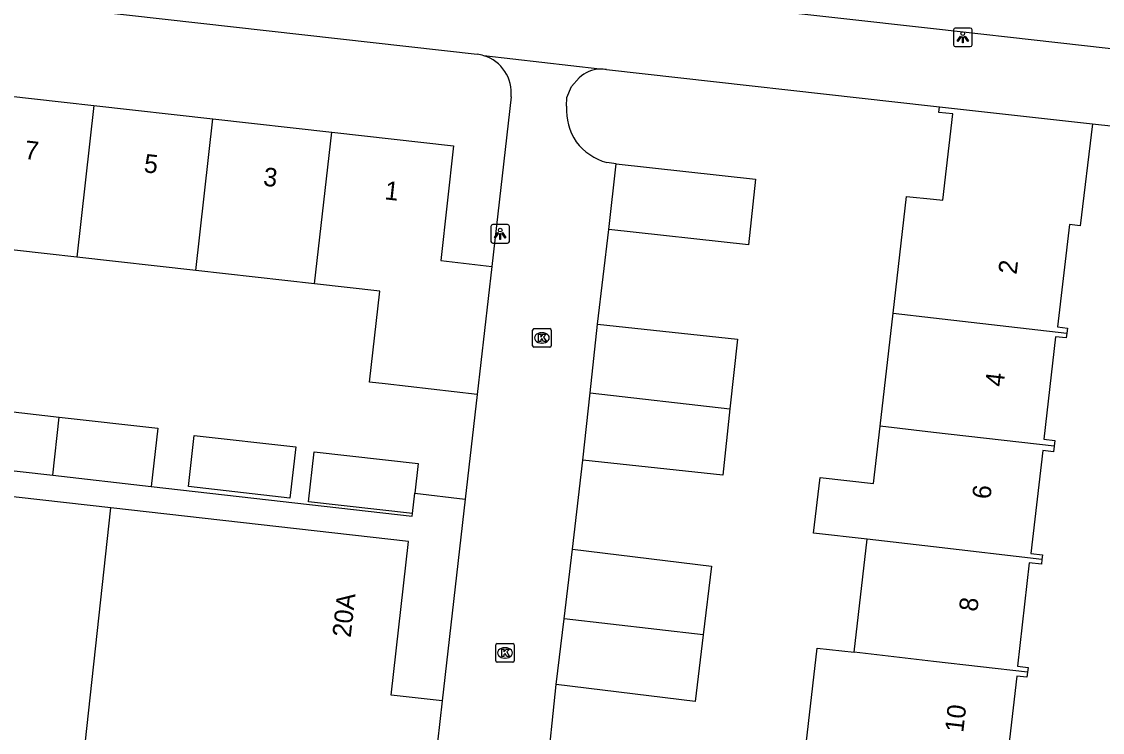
# Model space of a CAD drawing. Extents: x 161928 to 163055, y 386475 to 387428.
# Drawn here: x 162450.8 to 162509.1, y 386869.6 to 386908 of the extents above; entities that cross this region are included whole.
import ezdxf

# ---------------------------------------------------------------- set-up
doc = ezdxf.new("R2010")
doc.units = 0
for name, color, linetype in [('IMGEO_Kolk', 7, 'Continuous'), ('IMGEO_Lichtpunt', 7, 'Continuous'), ('IMGEO_Pand', 7, 'Continuous'), ('IMGEO_Pand_nummerreeks', 7, 'Continuous'), ('IMGEO_Voetpad_open', 7, 'Continuous')]:
    doc.layers.add(name, color=color, linetype=linetype)

msp = doc.modelspace()

# ---------------------------------------------------------------- linework, layer by layer
at = {"layer": 'IMGEO_Kolk'}
for p, q in [((162478.35, 386890.46), (162478.35, 386891.312)), ((162478.425, 386891.386), (162479.277, 386891.386)), ((162478.838, 386891.166), (162478.863, 386891.166)), ((162479.351, 386891.312), (162479.351, 386890.46)), ((162479.277, 386890.386), (162478.425, 386890.386)), ((162478.861, 386890.606), (162478.836, 386890.606)), ((162476.36, 386873.464), (162476.36, 386874.316)), ((162476.435, 386874.39), (162477.287, 386874.39)), ((162476.848, 386874.17), (162476.873, 386874.17)), ((162477.361, 386874.316), (162477.361, 386873.464)), ((162477.287, 386873.39), (162476.435, 386873.39)), ((162476.871, 386873.61), (162476.846, 386873.61))]:
    msp.add_line(p, q, dxfattribs=at)
for points in [[(162478.35, 386890.46), (162478.35, 386891.312)], [(162478.425, 386891.386), (162479.277, 386891.386)], [(162478.671, 386891.086), (162478.794, 386891.086), (162478.794, 386890.935), (162478.924, 386891.086), (162479.088, 386891.086), (162478.942, 386890.935), (162479.095, 386890.686), (162478.943, 386890.686), (162478.858, 386890.85), (162478.794, 386890.783), (162478.794, 386890.686), (162478.671, 386890.686), (162478.671, 386891.086)], [(162479.351, 386891.312), (162479.351, 386890.46)], [(162479.277, 386890.386), (162478.425, 386890.386)], [(162476.36, 386873.464), (162476.36, 386874.316)], [(162476.435, 386874.39), (162477.287, 386874.39)], [(162476.681, 386874.09), (162476.804, 386874.09), (162476.804, 386873.939), (162476.934, 386874.09), (162477.098, 386874.09), (162476.952, 386873.939), (162477.105, 386873.69), (162476.953, 386873.69), (162476.868, 386873.854), (162476.804, 386873.787), (162476.804, 386873.69), (162476.681, 386873.69), (162476.681, 386874.09)], [(162477.361, 386874.316), (162477.361, 386873.464)], [(162477.287, 386873.39), (162476.435, 386873.39)]]:
    msp.add_lwpolyline(points, dxfattribs=at)
for centre, start, end in [((162478.427, 386891.31), 91.55205, 178.44795), ((162478.427, 386891.31), 91.55205, 178.44795), ((162479.275, 386891.31), 1.55205, 88.44795), ((162479.275, 386891.31), 1.55205, 88.44795), ((162478.427, 386890.462), 181.55205, 268.44795), ((162478.427, 386890.462), 181.55205, 268.44795), ((162479.275, 386890.462), 271.55205, 358.44795), ((162479.275, 386890.462), 271.55205, 358.44795), ((162476.437, 386874.314), 91.55205, 178.44795), ((162476.437, 386874.314), 91.55205, 178.44795), ((162477.285, 386874.314), 1.55205, 88.44795), ((162477.285, 386874.314), 1.55205, 88.44795), ((162476.437, 386873.466), 181.55205, 268.44795), ((162476.437, 386873.466), 181.55205, 268.44795), ((162477.285, 386873.466), 271.55205, 358.44795), ((162477.285, 386873.466), 271.55205, 358.44795)]:
    msp.add_arc(centre, 0.0765, start, end, dxfattribs=at)
for centre, major_axis, ratio, start_param, end_param in [((162478.837, 386890.886), (-0.387, 0.002), 0.722429, 4.712389, 7.853982), ((162478.862, 386890.886), (-0.39, 0.002), 0.717154, 1.570796, 4.712389), ((162476.847, 386873.89), (-0.387, 0.002), 0.722429, 4.712389, 7.853982), ((162476.872, 386873.89), (-0.39, 0.002), 0.717154, 1.570796, 4.712389)]:
    msp.add_ellipse(centre, major_axis=major_axis, ratio=ratio, start_param=start_param, end_param=end_param, dxfattribs=at)
at = {"layer": 'IMGEO_Lichtpunt'}
for p, q in [((162501.078, 386907.511), (162501.078, 386906.704)), ((162501.078, 386907.511), (162501.078, 386906.704)), ((162501.98, 386907.606), (162501.172, 386907.606)), ((162501.98, 386907.606), (162501.172, 386907.606)), ((162502.074, 386906.704), (162502.074, 386907.511)), ((162502.074, 386906.704), (162502.074, 386907.511)), ((162501.172, 386906.61), (162501.98, 386906.61)), ((162501.172, 386906.61), (162501.98, 386906.61)), ((162476.102, 386896.904), (162476.102, 386896.097)), ((162476.102, 386896.904), (162476.102, 386896.097)), ((162477.004, 386896.999), (162476.196, 386896.999)), ((162477.004, 386896.999), (162476.196, 386896.999)), ((162477.098, 386896.097), (162477.098, 386896.904)), ((162477.098, 386896.097), (162477.098, 386896.904)), ((162476.196, 386896.003), (162477.004, 386896.003)), ((162476.196, 386896.003), (162477.004, 386896.003))]:
    msp.add_line(p, q, dxfattribs=at)
for points in [[(162501.452, 386907.175), (162501.491, 386907.147), (162501.303, 386906.885), (162501.265, 386906.912), (162501.452, 386907.175)], [(162501.664, 386907.147), (162501.702, 386907.174), (162501.889, 386906.912), (162501.85, 386906.884), (162501.664, 386907.147)], [(162501.554, 386907.127), (162501.601, 386907.127), (162501.601, 386906.805), (162501.554, 386906.805), (162501.554, 386907.127)], [(162476.476, 386896.568), (162476.515, 386896.54), (162476.327, 386896.278), (162476.289, 386896.305), (162476.476, 386896.568)], [(162476.578, 386896.52), (162476.625, 386896.52), (162476.625, 386896.198), (162476.578, 386896.198), (162476.578, 386896.52)], [(162476.688, 386896.54), (162476.726, 386896.567), (162476.913, 386896.305), (162476.874, 386896.277), (162476.688, 386896.54)]]:
    msp.add_lwpolyline(points, dxfattribs=at)
for centre in [(162501.577, 386907.309), (162476.601, 386896.702)]:
    msp.add_circle(centre, 0.0994, dxfattribs=at)
for centre, start, end in [((162501.172, 386907.511), 90, 180), ((162501.172, 386907.511), 90, 180), ((162501.98, 386907.511), 0, 90), ((162501.98, 386907.511), 0, 90), ((162501.172, 386906.704), 180, 270), ((162501.172, 386906.704), 180, 270), ((162501.98, 386906.704), 270, 0), ((162501.98, 386906.704), 270, 360), ((162476.196, 386896.904), 90, 180), ((162476.196, 386896.904), 90, 180), ((162477.004, 386896.904), 0, 90), ((162477.004, 386896.904), 0, 90), ((162476.196, 386896.097), 180, 270), ((162476.196, 386896.097), 180, 270), ((162477.004, 386896.097), 270, 0), ((162477.004, 386896.097), 270, 360)]:
    msp.add_arc(centre, 0.0946, start, end, dxfattribs=at)
at = {"layer": 'IMGEO_Pand'}
for points in [[(162448.245, 386904.146), (162454.665, 386903.427)], [(162454.665, 386903.427), (162453.742, 386895.244)], [(162454.665, 386903.427), (162461.085, 386902.707)], [(162497.821, 386892.22), (162498.545, 386898.518), (162500, 386898.364), (162500.505, 386898.311), (162501.042, 386902.969), (162500.277, 386903.054), (162500.311, 386903.362)], [(162500.311, 386903.362), (162508.579, 386902.441)], [(162460.161, 386894.521), (162461.085, 386902.707)], [(162461.085, 386902.707), (162467.504, 386901.987)], [(162466.58, 386893.797), (162467.504, 386901.987)], [(162467.504, 386901.987), (162474.082, 386901.25), (162473.388, 386895.056), (162476.142, 386894.741)], [(162508.579, 386902.441), (162507.909, 386896.936), (162507.331, 386897.002), (162506.696, 386891.478), (162507.225, 386891.417), (162507.194, 386891.142)], [(162482.473, 386896.741), (162482.86, 386900.28)], [(162482.86, 386900.28), (162490.391, 386899.457), (162490.004, 386895.917), (162482.473, 386896.741)], [(162453.742, 386895.244), (162447.322, 386895.968)], [(162460.161, 386894.521), (162453.742, 386895.244)], [(162466.58, 386893.797), (162460.161, 386894.521)], [(162476.142, 386894.741), (162475.353, 386887.835)], [(162475.353, 386887.835), (162470.386, 386888.402), (162469.541, 386888.499), (162470.101, 386893.4), (162466.58, 386893.797)], [(162497.119, 386886.119), (162497.821, 386892.22)], [(162497.821, 386892.22), (162500, 386891.969), (162507.194, 386891.142)], [(162481.458, 386887.921), (162481.859, 386891.636)], [(162481.859, 386891.636), (162489.411, 386890.821), (162489.004, 386887.053)], [(162507.194, 386891.142), (162507.164, 386890.883), (162506.581, 386890.95), (162505.945, 386885.42), (162506.54, 386885.352), (162506.504, 386885.04)], [(162481.066, 386884.29), (162481.458, 386887.921)], [(162481.458, 386887.921), (162489.004, 386887.053)], [(162447.144, 386884.077), (162447.499, 386887.214), (162452.798, 386886.614)], [(162489.004, 386887.053), (162488.618, 386883.475), (162481.066, 386884.29)], [(162452.446, 386883.477), (162452.798, 386886.614)], [(162452.798, 386886.614), (162458.116, 386886.013), (162457.762, 386882.876)], [(162465.563, 386885.004), (162465.248, 386882.247), (162459.772, 386882.871), (162460.086, 386885.628), (162465.563, 386885.004)], [(162496.418, 386880.02), (162493.523, 386880.353), (162493.869, 386883.358), (162496.763, 386883.025), (162497.119, 386886.119)], [(162506.504, 386885.04), (162500, 386885.788), (162497.119, 386886.119)], [(162506.504, 386885.04), (162506.47, 386884.742), (162505.894, 386884.808), (162505.256, 386879.256), (162505.881, 386879.184), (162505.853, 386878.935)], [(162471.865, 386881.419), (162466.258, 386882.044), (162466.557, 386884.733), (162472.165, 386884.107), (162471.986, 386882.501)], [(162447.144, 386884.077), (162452.446, 386883.477)], [(162455.573, 386881.721), (162439.27, 386883.559)], [(162452.446, 386883.477), (162457.762, 386882.876)], [(162471.865, 386881.419), (162471.986, 386882.501)], [(162453.743, 386864.848), (162455.573, 386881.721)], [(162473.465, 386871.303), (162470.714, 386871.612), (162471.649, 386879.909), (162455.573, 386881.721)], [(162495.717, 386873.921), (162496.418, 386880.02)], [(162505.853, 386878.935), (162500, 386879.608), (162496.418, 386880.02)], [(162480.054, 386875.722), (162480.51, 386879.479)], [(162480.51, 386879.479), (162488.004, 386878.57), (162487.554, 386874.86)], [(162505.853, 386878.935), (162505.823, 386878.672), (162505.165, 386878.748), (162504.524, 386873.177), (162505.103, 386873.11), (162505.073, 386872.845)], [(162479.625, 386872.182), (162480.054, 386875.722)], [(162487.554, 386874.86), (162480.054, 386875.722)], [(162487.554, 386874.86), (162487.12, 386871.274), (162479.625, 386872.182)], [(162495.015, 386867.82), (162493.014, 386868.05), (162493.717, 386874.151), (162495.717, 386873.921)], [(162505.073, 386872.845), (162500, 386873.428), (162495.717, 386873.921)], [(162505.073, 386872.845), (162505.042, 386872.578), (162504.488, 386872.641), (162503.844, 386867.045), (162504.496, 386866.97), (162504.469, 386866.733)], [(162473.465, 386871.303), (162473.082, 386867.957)]]:
    msp.add_lwpolyline(points, dxfattribs=at)
at = {"layer": 'IMGEO_Voetpad_open'}
for points in [[(162390.795, 386915.696), (162475.353, 386906.189)], [(162513.42, 386906.056), (162500, 386907.558), (162489.346, 386908.75)], [(162481.988, 386905.392), (162475.714, 386906.115)], [(162480.174, 386903.383), (162480.2, 386903.863), (162480.442, 386904.45), (162480.87, 386904.918)], [(162482.345, 386905.361), (162500, 386903.397), (162500.311, 386903.362)], [(162477.186, 386903.888), (162476.142, 386894.741)], [(162508.579, 386902.441), (162513.346, 386901.91)], [(162482.86, 386900.28), (162482.351, 386900.354)], [(162481.859, 386891.636), (162482.473, 386896.741)], [(162475.353, 386887.835), (162474.708, 386882.19)], [(162480.51, 386879.479), (162481.066, 386884.29)], [(162457.762, 386882.876), (162471.848, 386881.27), (162471.865, 386881.419)], [(162471.986, 386882.501), (162474.708, 386882.19)], [(162474.708, 386882.19), (162473.465, 386871.303)], [(162479.1, 386867.143), (162479.625, 386872.182)]]:
    msp.add_lwpolyline(points, dxfattribs=at)
for centre, radius, start, end in [((162475.115, 386904.113), 2.09, 73.35754, 83.47373), ((162475.119, 386904.122), 2.08, 353.54273, 73.38499), ((162482.024, 386903.751), 1.641, 91.26482, 134.68629), ((162482.021, 386903.699), 1.693, 78.96213, 91.11224), ((162483.427, 386903.249), 3.255, 177.64156, 213.14712), ((162483.19, 386903.373), 3.134, 217.42493, 254.47676)]:
    msp.add_arc(centre, radius, start, end, dxfattribs=at)

# ---------------------------------------------------------------- texts
at = {"layer": 'IMGEO_Pand_nummerreeks'}
for s, rotation, p in [('7', 353.60405, (162450.885, 386900.55)), ('5', 353.60405, (162457.33, 386899.827)), ('3', 353.60405, (162463.775, 386899.105)), ('1', 353.60405, (162470.333, 386898.369)), ('2', 83.35743, (162504.478, 386894.285)), ('4', 83.35743, (162503.771, 386888.219)), ('6', 83.35743, (162503.065, 386882.152)), ('20A', 83.57039, (162468.526, 386874.694)), ('8', 83.35743, (162502.358, 386876.088)), ('10', 83.35963, (162501.598, 386869.563))]:
    msp.add_text(s, height=1, rotation=rotation, dxfattribs=at).set_placement(p)

doc.saveas('drawing.dxf')
